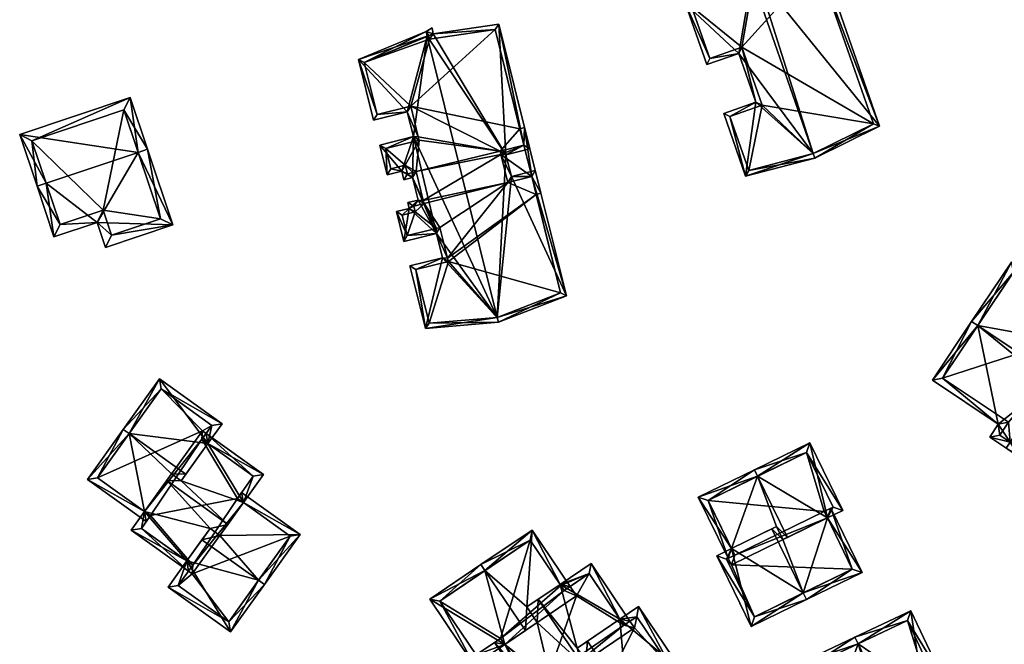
# Model space of a CAD drawing. Header units: inches. Extents: x 2685601 to 2690022, y 1235992 to 1239010.
# Tile 258 of 390: x 2688540 to 2688641, y 1238814 to 1238878. Entities that reach past the tile are written whole.
import ezdxf

# ---------------------------------------------------------------- set-up
doc = ezdxf.new("R2010")
doc.units = ezdxf.units.IN
doc.header["$MEASUREMENT"] = 0
doc.layers.add('Gebaeude Einzelhaus', color=10, linetype='Continuous')

msp = doc.modelspace()

# ---------------------------------------------------------------- meshes
at = {"layer": 'Gebaeude Einzelhaus'}
mesh = msp.add_polyface(dxfattribs=at)
corners = [(2688615.723, 1238882.654, 541.88), (2688628.393, 1238866.985, 537.933), (2688622.335, 1238884.371, 537.934), (2688621.572, 1238864.184, 542.2), (2688621.738, 1238863.708, 542.2), (2688615.242, 1238882.351, 542.2), (2688615.076, 1238882.828, 542.2), (2688608.406, 1238879.599, 537.934), (2688613.901, 1238874.501, 539.968), (2688610.584, 1238873.348, 537.933), (2688615.654, 1238869.463, 539.968), (2688614.598, 1238861.833, 537.933), (2688612.34, 1238868.308, 537.933), (2688615.62, 1238882.944, 541.88), (2688627.775, 1238867.239, 538.223), (2688622.015, 1238883.771, 538.223), (2688615.404, 1238882.055, 542.168), (2688615.3, 1238882.364, 542.166), (2688609.025, 1238879.343, 538.223), (2688610.891, 1238873.984, 538.222), (2688615.24, 1238882.351, 542.199), (2688614.209, 1238875.138, 540.258), (2688616.29, 1238869.155, 540.257), (2688612.976, 1238868, 538.222), (2688614.918, 1238862.434, 538.223), (2688621.561, 1238864.179, 542.193), (2688615.404, 1238882.055, 526.7), (2688622.015, 1238883.771, 526.7), (2688615.3, 1238882.364, 526.7), (2688615.24, 1238882.351, 526.7), (2688609.025, 1238879.343, 526.7), (2688610.891, 1238873.984, 526.7), (2688614.209, 1238875.138, 526.7), (2688616.29, 1238869.155, 526.7), (2688612.976, 1238868, 526.7), (2688614.918, 1238862.434, 526.7), (2688621.561, 1238864.179, 526.7), (2688627.775, 1238867.239, 526.7)]
mesh.append_faces([[corners[k] for k in face] for face in [(20, 6, 5), (4, 25, 3), (11, 24, 4), (4, 24, 25), (10, 23, 12), (12, 23, 11), (11, 23, 24), (10, 22, 23), (8, 21, 10), (10, 21, 22), (7, 19, 9), (9, 19, 8), (8, 19, 21), (20, 18, 6), (6, 18, 7), (7, 18, 19), (0, 6, 13), (0, 17, 6), (6, 17, 5), (0, 16, 17), (1, 15, 2), (2, 15, 0), (0, 15, 16), (1, 14, 15), (1, 4, 14), (14, 4, 3), (0, 13, 6), (3, 11, 4), (3, 10, 11), (11, 10, 12), (5, 8, 3), (3, 8, 10), (5, 7, 8), (8, 7, 9), (5, 6, 7), (3, 0, 5), (5, 0, 6), (4, 1, 3), (3, 1, 0), (0, 1, 2)]], dxfattribs={"color": 13})
mesh.append_faces([[corners[k] for k in face] for face in [(33, 37, 36), (33, 36, 35), (33, 35, 34), (32, 37, 33), (30, 32, 31), (26, 32, 30), (26, 30, 29), (26, 29, 28), (27, 37, 32), (27, 32, 26), (15, 37, 27), (14, 37, 15), (36, 37, 14), (3, 36, 14), (25, 36, 3), (35, 36, 24), (24, 36, 25), (34, 35, 23), (23, 35, 24), (33, 34, 23), (22, 33, 23), (32, 33, 22), (21, 32, 22), (31, 32, 19), (19, 32, 21), (30, 31, 19), (18, 30, 19), (29, 30, 18), (20, 29, 18), (5, 29, 20), (28, 29, 17), (17, 29, 5), (26, 28, 17), (16, 26, 17), (27, 26, 15), (15, 26, 16)]], dxfattribs={"color": 41})
mesh = msp.add_polyface(dxfattribs=at)
corners = [(2688588.993, 1238847.295, 537.095), (2688589.115, 1238846.805, 537.095), (2688596.121, 1238849.528, 533.303), (2688590.449, 1238861.809, 534.594), (2688592.914, 1238862.421, 533.303), (2688589.891, 1238864.05, 534.595), (2688589.159, 1238877.518, 533.303), (2688592.356, 1238864.663, 533.303), (2688582.408, 1238876.511, 536.759), (2688581.789, 1238876.254, 537.095), (2688581.669, 1238876.738, 537.095), (2688582.288, 1238877.123, 536.743), (2688579.715, 1238868.464, 535.115), (2688574.701, 1238873.861, 533.303), (2688576.258, 1238867.604, 533.303), (2688580.35, 1238865.915, 535.115), (2688579.155, 1238862.358, 534.089), (2688576.891, 1238865.054, 533.303), (2688580.269, 1238861.701, 534.558), (2688582.723, 1238855.948, 535.063), (2688577.655, 1238861.985, 533.303), (2688579.374, 1238861.479, 534.089), (2688580.846, 1238859.378, 534.558), (2688579.933, 1238858.528, 534.003), (2688579.788, 1238859.114, 534.003), (2688579.365, 1238855.113, 533.303), (2688578.599, 1238858.195, 533.303), (2688583.351, 1238853.423, 535.063), (2688581.596, 1238846.143, 533.303), (2688579.994, 1238852.588, 533.303), (2688592.549, 1238861.815, 533.557), (2688589.381, 1238864.08, 534.843), (2688590.084, 1238861.203, 534.849), (2688591.75, 1238865.028, 533.557), (2688589.285, 1238864.415, 534.849), (2688588.784, 1238876.956, 533.557), (2688581.933, 1238876.313, 537.017), (2688582.009, 1238875.946, 537.024), (2688575.29, 1238873.564, 533.557), (2688576.623, 1238868.21, 533.558), (2688580.86, 1238865.885, 535.363), (2688580.079, 1238869.07, 535.369), (2688577.498, 1238864.689, 533.558), (2688580.956, 1238865.551, 535.369), (2688578.02, 1238862.591, 533.558), (2688579.739, 1238862.085, 534.344), (2688579.52, 1238862.964, 534.343), (2688581.356, 1238859.348, 534.806), (2688580.299, 1238862.211, 534.635), (2688580.634, 1238862.308, 534.813), (2688580.393, 1238858.749, 534.257), (2688581.453, 1238859.013, 534.812), (2688579.205, 1238857.831, 533.558), (2688580.538, 1238858.163, 534.257), (2688579.73, 1238855.719, 533.558), (2688583.861, 1238853.393, 535.311), (2688582.753, 1238856.458, 535.14), (2688583.088, 1238856.554, 535.317), (2688580.6, 1238852.223, 533.557), (2688583.958, 1238853.058, 535.318), (2688581.979, 1238846.678, 533.558), (2688595.53, 1238849.834, 533.557), (2688589, 1238847.296, 537.091), (2688582.009, 1238875.946, 521.735), (2688588.784, 1238876.956, 521.735), (2688581.933, 1238876.313, 521.735), (2688575.29, 1238873.564, 521.735), (2688576.623, 1238868.21, 521.735), (2688580.079, 1238869.07, 521.735), (2688580.86, 1238865.885, 521.735), (2688580.956, 1238865.551, 521.735), (2688577.498, 1238864.689, 521.735), (2688578.02, 1238862.591, 521.735), (2688579.52, 1238862.964, 521.735), (2688579.739, 1238862.085, 521.735), (2688580.299, 1238862.211, 521.735), (2688580.634, 1238862.308, 521.735), (2688581.356, 1238859.348, 521.735), (2688581.453, 1238859.013, 521.735), (2688580.393, 1238858.749, 521.735), (2688580.538, 1238858.163, 521.735), (2688579.205, 1238857.831, 521.735), (2688579.73, 1238855.719, 521.735), (2688582.753, 1238856.458, 521.735), (2688583.088, 1238856.554, 521.735), (2688583.861, 1238853.393, 521.735), (2688583.958, 1238853.058, 521.735), (2688580.6, 1238852.223, 521.735), (2688581.979, 1238846.678, 521.735), (2688589, 1238847.296, 521.735), (2688595.53, 1238849.834, 521.735), (2688593.01, 1238859.962, 532.596), (2688593.01, 1238859.962, 521.735), (2688592.549, 1238861.815, 532.596), (2688590.084, 1238861.203, 532.596), (2688589.381, 1238864.08, 532.596), (2688589.285, 1238864.415, 532.596), (2688591.75, 1238865.028, 532.596), (2688591.325, 1238866.737, 532.596), (2688591.325, 1238866.737, 521.735), (2688590.084, 1238861.203, 521.735), (2688589.381, 1238864.08, 521.735), (2688589.285, 1238864.415, 521.735), (2688591.75, 1238865.028, 521.735), (2688592.549, 1238861.815, 521.735)]
mesh.append_faces([[corners[k] for k in face] for face in [(61, 30, 2), (62, 61, 1), (0, 62, 1), (60, 0, 1), (1, 61, 2), (58, 60, 28), (28, 60, 1), (29, 58, 28), (59, 58, 27), (55, 59, 27), (27, 58, 29), (57, 55, 19), (56, 57, 19), (54, 56, 19), (19, 55, 27), (25, 54, 19), (52, 54, 26), (26, 54, 25), (53, 52, 23), (50, 53, 23), (23, 52, 26), (24, 50, 23), (51, 50, 22), (47, 51, 22), (22, 50, 24), (49, 47, 18), (48, 49, 18), (45, 48, 18), (18, 47, 22), (21, 45, 18), (46, 45, 16), (44, 46, 16), (16, 45, 21), (42, 44, 20), (20, 44, 16), (17, 42, 20), (43, 42, 15), (40, 43, 15), (15, 42, 17), (41, 40, 12), (39, 41, 12), (12, 40, 15), (14, 39, 12), (38, 39, 13), (13, 39, 14), (9, 38, 10), (36, 9, 10), (10, 38, 13), (37, 36, 8), (35, 37, 8), (8, 36, 10), (8, 10, 11), (6, 33, 35), (6, 35, 8), (7, 33, 6), (34, 33, 5), (31, 34, 5), (5, 33, 7), (32, 31, 3), (30, 32, 3), (3, 31, 5), (2, 30, 4), (4, 30, 3), (0, 28, 1), (0, 27, 28), (28, 27, 29), (0, 19, 27), (19, 23, 25), (25, 23, 26), (19, 22, 23), (23, 22, 24), (19, 18, 22), (18, 16, 21), (16, 17, 20), (9, 15, 0), (0, 15, 19), (19, 15, 18), (18, 15, 16), (16, 15, 17), (9, 12, 15), (10, 13, 9), (9, 13, 12), (12, 13, 14), (9, 8, 10), (10, 8, 11), (0, 5, 9), (9, 5, 8), (8, 5, 6), (6, 5, 7), (0, 3, 5), (0, 2, 3), (3, 2, 4), (0, 1, 2)]], dxfattribs={"color": 13})
mesh.append_faces([[corners[k] for k in face] for face in [(86, 88, 87), (86, 89, 88), (86, 90, 89), (86, 92, 90), (92, 100, 104), (102, 99, 103), (63, 66, 65), (102, 68, 99), (99, 68, 64), (64, 68, 63), (63, 68, 66), (66, 68, 67), (102, 69, 68), (102, 70, 69), (70, 73, 71), (71, 73, 72), (73, 75, 74), (101, 76, 102), (102, 76, 70), (70, 76, 73), (73, 76, 75), (100, 77, 101), (101, 77, 76), (100, 78, 77), (78, 80, 79), (80, 82, 81), (78, 83, 80), (80, 83, 82), (100, 84, 78), (78, 84, 83), (86, 85, 92), (92, 85, 100), (100, 85, 84), (64, 98, 99), (98, 33, 97), (64, 35, 98), (98, 35, 33), (33, 96, 97), (33, 34, 96), (34, 31, 96), (96, 31, 95), (31, 94, 95), (31, 32, 94), (94, 30, 93), (94, 32, 30), (30, 91, 93), (91, 90, 92), (30, 61, 91), (91, 61, 90), (61, 89, 90), (61, 62, 89), (0, 60, 62), (62, 60, 89), (89, 60, 88), (60, 58, 88), (88, 58, 87), (58, 86, 87), (58, 59, 86), (59, 55, 86), (86, 55, 85), (55, 84, 85), (55, 57, 84), (57, 56, 84), (84, 56, 83), (56, 54, 83), (83, 54, 82), (54, 52, 82), (82, 52, 81), (52, 80, 81), (52, 53, 80), (53, 50, 80), (80, 50, 79), (50, 78, 79), (50, 51, 78), (51, 47, 78), (78, 47, 77), (47, 76, 77), (47, 49, 76), (49, 48, 76), (76, 48, 75), (48, 45, 75), (75, 45, 74), (45, 46, 74), (74, 46, 73), (46, 44, 73), (73, 44, 72), (44, 42, 72), (72, 42, 71), (42, 70, 71), (42, 43, 70), (43, 40, 70), (70, 40, 69), (40, 68, 69), (40, 41, 68), (41, 39, 68), (68, 39, 67), (39, 38, 67), (67, 38, 66), (38, 65, 66), (9, 36, 38), (38, 36, 65), (36, 63, 65), (36, 37, 63), (37, 35, 63), (63, 35, 64)]], dxfattribs={"color": 41})
mesh = msp.add_polyface(dxfattribs=at)
corners = [(2688551.988, 1238864.293, 529.388), (2688551.153, 1238869.935, 526.227), (2688539.78, 1238866.126, 526.227), (2688552.936, 1238864.61, 529.388), (2688542.512, 1238861.118, 529.388), (2688541.564, 1238860.8, 529.388), (2688543.313, 1238855.58, 526.32), (2688547.749, 1238857.066, 526.32), (2688555.548, 1238856.814, 524.806), (2688548.611, 1238854.49, 524.806), (2688541.046, 1238865.495, 526.79), (2688550.523, 1238868.669, 526.79), (2688543.943, 1238856.846, 526.878), (2688549.243, 1238855.756, 525.363), (2688548.38, 1238858.333, 526.878), (2688554.281, 1238857.444, 525.363), (2688550.523, 1238868.669, 517.413), (2688554.281, 1238857.444, 517.413), (2688541.046, 1238865.495, 517.413), (2688543.943, 1238856.846, 517.413), (2688548.38, 1238858.333, 517.413), (2688549.243, 1238855.756, 517.413)]
mesh.append_faces([[corners[k] for k in face] for face in [(3, 15, 0), (0, 11, 3), (13, 15, 8), (8, 15, 3), (9, 13, 8), (14, 13, 7), (12, 14, 7), (7, 13, 9), (6, 12, 7), (4, 12, 5), (10, 4, 5), (5, 12, 6), (2, 10, 5), (11, 10, 1), (3, 11, 1), (1, 10, 2), (0, 8, 3), (4, 7, 0), (0, 7, 8), (8, 7, 9), (4, 6, 7), (4, 5, 6), (0, 2, 4), (4, 2, 5), (3, 1, 0), (0, 1, 2)]], dxfattribs={"color": 13})
mesh.append_faces([[corners[k] for k in face] for face in [(16, 20, 18), (18, 20, 19), (16, 17, 20), (20, 17, 21), (15, 13, 17), (17, 13, 21), (13, 20, 21), (13, 14, 20), (14, 12, 20), (20, 12, 19), (4, 10, 12), (12, 10, 19), (19, 10, 18), (10, 11, 18), (18, 11, 16), (11, 15, 16), (16, 15, 17), (11, 0, 15)]], dxfattribs={"color": 41})
mesh = msp.add_polyface(dxfattribs=at)
corners = [(2688591.75, 1238865.028, 532.596), (2688591.81, 1238866.858, 532.596), (2688591.325, 1238866.737, 532.596), (2688592.549, 1238861.815, 532.596), (2688593.495, 1238860.083, 532.596), (2688589.381, 1238864.08, 532.596), (2688589.285, 1238864.415, 532.596), (2688590.084, 1238861.203, 532.596), (2688593.01, 1238859.962, 532.596), (2688591.81, 1238866.858, 521.735), (2688593.495, 1238860.083, 521.735), (2688591.325, 1238866.737, 521.735), (2688593.01, 1238859.962, 521.735), (2688592.549, 1238861.815, 521.735), (2688589.381, 1238864.08, 521.735), (2688590.084, 1238861.203, 521.735), (2688591.75, 1238865.028, 521.735), (2688589.285, 1238864.415, 521.735)]
mesh.append_faces([[corners[k] for k in face] for face in [(4, 3, 8), (3, 5, 7), (3, 0, 5), (5, 0, 6), (4, 1, 3), (3, 1, 0), (0, 1, 2)]], dxfattribs={"color": 13})
mesh.append_faces([[corners[k] for k in face] for face in [(9, 16, 11), (16, 14, 17), (9, 13, 16), (16, 13, 14), (14, 13, 15), (9, 10, 13), (13, 10, 12), (10, 4, 12), (12, 4, 8), (9, 11, 1), (1, 11, 2), (1, 4, 9), (9, 4, 10)]], dxfattribs={"color": 41})
mesh = msp.add_polyface(dxfattribs=at)
corners = [(2688654.681, 1238833.568, 542.632), (2688655.305, 1238833.151, 542.632), (2688659.301, 1238839.13, 538.365), (2688650.194, 1238844.314, 538.81), (2688649.988, 1238845.355, 538.365), (2688649.571, 1238844.731, 538.81), (2688647.084, 1238839.662, 542.131), (2688645.419, 1238839.759, 542.632), (2688645.888, 1238840.461, 542.131), (2688641.865, 1238834.44, 538.813), (2688641.448, 1238833.816, 538.365), (2688651.333, 1238827.209, 538.365), (2688651.126, 1238828.249, 538.813), (2688658.261, 1238838.924, 538.81), (2688638.512, 1238846.448, 542.632), (2688641.985, 1238852.994, 538.523), (2688637.888, 1238846.865, 542.632), (2688650.194, 1238844.314, 540.002), (2688651.669, 1238846.52, 538.523), (2688647.573, 1238840.393, 542.632), (2688640.635, 1238836.275, 538.483), (2688641.865, 1238834.44, 538.002), (2688633.844, 1238840.814, 538.483), (2688639.75, 1238834.951, 537.575), (2688642.644, 1238833.018, 537.575), (2688643.06, 1238833.641, 538.002), (2688650.629, 1238846.314, 538.941), (2688649.571, 1238844.731, 540.002), (2688642.191, 1238851.954, 538.941), (2688634.884, 1238841.02, 538.91), (2688641.675, 1238836.481, 538.91), (2688640.79, 1238835.158, 538.002), (2688641.865, 1238834.44, 530.044), (2688643.06, 1238833.641, 530.044), (2688651.126, 1238828.249, 530.044), (2688658.261, 1238838.924, 530.044), (2688649.571, 1238844.731, 530.044), (2688649.988, 1238845.355, 530.044), (2688649.415, 1238845.738, 530.044), (2688650.629, 1238846.314, 530.044), (2688642.191, 1238851.954, 530.044), (2688634.884, 1238841.02, 530.044), (2688641.675, 1238836.481, 530.044), (2688640.79, 1238835.158, 530.044)]
mesh.append_faces([[corners[k] for k in face] for face in [(23, 21, 24), (24, 21, 25), (20, 31, 23), (23, 31, 21), (20, 30, 31), (16, 29, 22), (22, 29, 20), (20, 29, 30), (16, 14, 29), (15, 28, 16), (16, 28, 14), (18, 26, 15), (15, 26, 28), (18, 17, 26), (26, 17, 27), (21, 24, 25), (21, 23, 24), (21, 20, 23), (20, 14, 22), (22, 14, 16), (21, 8, 20), (20, 8, 14), (14, 8, 19), (19, 8, 6), (17, 14, 19), (18, 15, 17), (17, 15, 14), (14, 15, 16), (4, 3, 5), (1, 13, 2), (2, 13, 4), (4, 13, 3), (1, 0, 13), (9, 12, 10), (10, 12, 11), (11, 12, 1), (1, 12, 0), (9, 0, 7), (9, 11, 0), (0, 11, 1), (9, 10, 11), (0, 6, 7), (7, 6, 8), (0, 3, 6), (3, 4, 5), (0, 2, 3), (3, 2, 4), (0, 1, 2)]], dxfattribs={"color": 13})
mesh.append_faces([[corners[k] for k in face] for face in [(42, 32, 43), (42, 38, 32), (38, 39, 37), (38, 40, 39), (42, 41, 38), (38, 41, 40), (17, 19, 3), (3, 19, 6), (31, 32, 21), (31, 43, 32), (31, 42, 43), (31, 30, 42), (30, 29, 42), (42, 29, 41), (29, 40, 41), (14, 28, 29), (29, 28, 40), (28, 26, 40), (40, 26, 39), (27, 4, 26), (26, 4, 39), (39, 4, 37), (27, 5, 4), (3, 5, 17), (17, 5, 27), (33, 35, 34), (33, 36, 35), (36, 38, 37), (33, 32, 36), (36, 32, 38), (5, 36, 4), (4, 36, 37), (3, 36, 5), (3, 35, 36), (3, 13, 35), (13, 34, 35), (0, 12, 13), (13, 12, 34), (21, 12, 9), (21, 33, 12), (12, 33, 34), (21, 32, 33), (9, 8, 21), (9, 7, 8)]], dxfattribs={"color": 41})
mesh = msp.add_polyface(dxfattribs=at)
corners = [(2688559.397, 1238825.533, 529.871), (2688561.22, 1238825.961, 530.699), (2688554.928, 1238830.473, 530.699), (2688560.398, 1238824.815, 529.871), (2688552.652, 1238827.298, 528.404), (2688557, 1238822.19, 527.455), (2688551.273, 1238825.374, 527.014), (2688557.173, 1238821.143, 527.014), (2688557.61, 1238821.753, 527.455), (2688556.412, 1238830.443, 530.209), (2688562.829, 1238828.206, 529.089), (2688559.169, 1238834.289, 527.451), (2688564.904, 1238831.1, 527.014), (2688558.997, 1238835.336, 527.014), (2688558.56, 1238834.726, 527.451), (2688555.418, 1238831.156, 530.209), (2688562.219, 1238828.643, 529.089), (2688563.858, 1238830.928, 527.451), (2688553.261, 1238826.861, 528.404), (2688552.319, 1238825.546, 527.454), (2688559.169, 1238834.289, 528.461), (2688560.636, 1238836.335, 527.014), (2688554.19, 1238840.958, 527.014), (2688551.066, 1238835.313, 530.699), (2688550.456, 1238835.75, 530.699), (2688556.903, 1238831.128, 530.699), (2688552.652, 1238827.298, 527.45), (2688546.763, 1238830.599, 527.014), (2688552.825, 1238826.252, 527.014), (2688553.261, 1238826.861, 527.45), (2688547.809, 1238830.771, 527.45), (2688558.56, 1238834.726, 528.461), (2688559.59, 1238836.163, 527.445), (2688554.363, 1238839.911, 527.445), (2688562.829, 1238828.206, 527.449), (2688568.701, 1238824.918, 527.014), (2688562.656, 1238829.252, 527.014), (2688564.394, 1238820.196, 530.699), (2688565.003, 1238819.759, 530.699), (2688562.219, 1238828.643, 527.449), (2688558.566, 1238824.374, 530.699), (2688557, 1238822.19, 529.051), (2688555.065, 1238819.49, 527.014), (2688561.501, 1238814.875, 527.014), (2688557.61, 1238821.753, 529.051), (2688556.111, 1238819.663, 527.474), (2688561.329, 1238815.921, 527.474), (2688567.655, 1238824.745, 527.45), (2688562.829, 1238828.206, 518.509), (2688562.219, 1238828.643, 518.509), (2688563.858, 1238830.928, 518.51), (2688558.56, 1238834.726, 518.51), (2688558.997, 1238835.336, 518.51), (2688552.652, 1238827.298, 518.51), (2688553.261, 1238826.861, 518.51), (2688552.319, 1238825.546, 518.509), (2688557.61, 1238821.753, 518.509), (2688557.173, 1238821.143, 518.509), (2688557.564, 1238820.863, 518.509), (2688558.613, 1238835.611, 518.51), (2688559.59, 1238836.163, 518.51), (2688554.363, 1238839.911, 518.51), (2688547.809, 1238830.771, 518.51), (2688556.111, 1238819.663, 518.509), (2688561.329, 1238815.921, 518.509), (2688567.655, 1238824.745, 518.509)]
mesh.append_faces([[corners[k] for k in face] for face in [(35, 34, 36), (36, 34, 39), (38, 47, 35), (35, 47, 34), (38, 37, 47), (42, 46, 43), (43, 46, 38), (38, 46, 37), (41, 45, 42), (42, 45, 46), (41, 44, 45), (41, 37, 40), (41, 43, 37), (37, 43, 38), (41, 42, 43), (37, 3, 40), (40, 3, 0), (34, 36, 39), (38, 35, 37), (37, 35, 3), (3, 35, 34), (34, 35, 36), (21, 33, 22), (22, 33, 24), (24, 33, 23), (20, 32, 21), (21, 32, 33), (20, 31, 32), (27, 26, 28), (28, 26, 29), (24, 30, 27), (27, 30, 26), (24, 23, 30), (23, 15, 25), (25, 15, 9), (23, 26, 15), (26, 28, 29), (24, 27, 23), (23, 27, 26), (26, 27, 28), (20, 23, 25), (20, 22, 23), (23, 22, 24), (20, 21, 22), (7, 5, 8), (4, 19, 6), (6, 19, 7), (7, 19, 5), (4, 18, 19), (13, 11, 14), (10, 17, 12), (12, 17, 13), (13, 17, 11), (10, 16, 17), (2, 9, 15), (11, 13, 14), (11, 12, 13), (9, 10, 11), (11, 10, 12), (2, 1, 9), (9, 1, 10), (5, 7, 8), (5, 6, 7), (0, 4, 5), (5, 4, 6), (0, 2, 4), (3, 1, 0), (0, 1, 2)]], dxfattribs={"color": 13})
mesh.append_faces([[corners[k] for k in face] for face in [(57, 58, 63), (63, 58, 64), (64, 58, 65), (65, 58, 48), (47, 65, 34), (34, 65, 48), (47, 64, 65), (37, 46, 47), (47, 46, 64), (46, 45, 64), (64, 45, 63), (44, 7, 45), (45, 7, 63), (63, 7, 57), (44, 8, 7), (41, 8, 44), (41, 5, 8), (40, 0, 41), (41, 0, 5), (52, 59, 60), (60, 59, 61), (61, 59, 62), (62, 59, 53), (20, 9, 11), (20, 25, 9), (30, 53, 26), (30, 62, 53), (23, 33, 30), (30, 33, 62), (62, 33, 61), (33, 32, 61), (61, 32, 60), (31, 13, 32), (32, 13, 60), (60, 13, 52), (31, 14, 13), (11, 14, 20), (20, 14, 31), (51, 59, 52), (51, 53, 59), (51, 54, 53), (54, 56, 55), (56, 58, 57), (56, 48, 58), (51, 49, 54), (54, 49, 56), (56, 49, 48), (51, 50, 49), (3, 10, 1), (3, 34, 10), (8, 56, 7), (7, 56, 57), (5, 56, 8), (5, 55, 56), (5, 19, 55), (29, 19, 18), (29, 55, 19), (29, 54, 55), (26, 29, 4), (4, 29, 18), (26, 54, 29), (26, 53, 54), (4, 15, 26), (4, 2, 15), (14, 51, 13), (13, 51, 52), (11, 51, 14), (11, 50, 51), (11, 17, 50), (39, 17, 16), (39, 50, 17), (39, 49, 50), (34, 16, 10), (34, 39, 16), (34, 48, 39), (39, 48, 49)]], dxfattribs={"color": 41})
mesh = msp.add_polyface(dxfattribs=at)
corners = [(2688613.139, 1238823.471, 535.364), (2688609.718, 1238828.773, 534.94), (2688612.794, 1238822.469, 534.94), (2688615.83, 1238830.92, 538.573), (2688615.501, 1238831.594, 538.573), (2688613.468, 1238822.798, 535.364), (2688617.777, 1238825.733, 538.277), (2688618.906, 1238824.615, 538.573), (2688618.435, 1238824.385, 538.277), (2688623.022, 1238826.623, 535.953), (2688624.614, 1238827.399, 534.94), (2688621.209, 1238834.379, 534.94), (2688622.694, 1238827.296, 535.953), (2688623.611, 1238827.744, 535.369), (2688620.864, 1238833.376, 535.369), (2688610.72, 1238828.428, 535.363), (2688623.022, 1238826.623, 535.368), (2688626.591, 1238821.016, 534.94), (2688623.368, 1238827.625, 534.94), (2688620.535, 1238818.896, 538.573), (2688620.863, 1238818.223, 538.573), (2688622.694, 1238827.296, 535.368), (2688617.31, 1238825.505, 538.573), (2688613.139, 1238823.471, 535.911), (2688611.619, 1238822.73, 534.94), (2688615.171, 1238815.446, 534.94), (2688625.589, 1238821.361, 535.367), (2688613.468, 1238822.798, 535.911), (2688612.621, 1238822.385, 535.37), (2688615.516, 1238816.449, 535.37), (2688623.022, 1238826.623, 526.277), (2688622.694, 1238827.296, 526.277), (2688623.611, 1238827.744, 526.277), (2688620.864, 1238833.376, 526.277), (2688610.72, 1238828.428, 526.277), (2688613.468, 1238822.798, 526.277), (2688612.794, 1238822.469, 526.277), (2688613.123, 1238821.794, 526.277), (2688612.621, 1238822.385, 526.277), (2688615.516, 1238816.449, 526.277), (2688625.589, 1238821.361, 526.277)]
mesh.append_faces([[corners[k] for k in face] for face in [(24, 29, 25), (25, 29, 20), (20, 29, 19), (23, 28, 24), (24, 28, 29), (23, 27, 28), (18, 16, 21), (20, 26, 17), (17, 26, 18), (18, 26, 16), (20, 19, 26), (23, 19, 22), (23, 25, 19), (19, 25, 20), (23, 24, 25), (19, 8, 22), (22, 8, 6), (19, 16, 8), (16, 18, 21), (20, 17, 19), (19, 17, 16), (16, 17, 18), (2, 0, 5), (4, 15, 1), (1, 15, 2), (2, 15, 0), (4, 3, 15), (10, 14, 11), (11, 14, 4), (4, 14, 3), (9, 13, 10), (10, 13, 14), (9, 12, 13), (9, 3, 7), (9, 11, 3), (3, 11, 4), (9, 10, 11), (3, 6, 7), (7, 6, 8), (3, 0, 6), (0, 2, 5), (4, 1, 3), (3, 1, 0), (0, 1, 2)]], dxfattribs={"color": 13})
mesh.append_faces([[corners[k] for k in face] for face in [(36, 37, 38), (38, 37, 39), (39, 37, 40), (40, 37, 30), (26, 30, 16), (26, 40, 30), (26, 39, 40), (19, 29, 26), (26, 29, 39), (29, 28, 39), (39, 28, 38), (28, 2, 38), (38, 2, 36), (27, 5, 28), (28, 5, 2), (23, 5, 27), (23, 0, 5), (22, 0, 23), (22, 6, 0), (35, 37, 36), (35, 30, 37), (35, 31, 30), (31, 33, 32), (35, 34, 31), (31, 34, 33), (9, 7, 16), (16, 7, 8), (5, 35, 2), (2, 35, 36), (0, 35, 5), (0, 34, 35), (0, 15, 34), (15, 33, 34), (3, 14, 15), (15, 14, 33), (14, 13, 33), (33, 13, 32), (21, 13, 12), (21, 32, 13), (21, 31, 32), (16, 12, 9), (16, 21, 12), (16, 30, 21), (21, 30, 31)]], dxfattribs={"color": 41})
mesh = msp.add_polyface(dxfattribs=at)
corners = [(2688596.51, 1238819.57, 531.206), (2688595.474, 1238819.776, 531.63), (2688595.554, 1238819.658, 531.63), (2688592.588, 1238825.379, 531.206), (2688592.032, 1238817.452, 534), (2688595.889, 1238819.151, 531.633), (2688587.728, 1238821.192, 534.841), (2688587.308, 1238821.814, 534.841), (2688591.895, 1238815.02, 534.841), (2688593.117, 1238815.845, 534), (2688589.766, 1238813.583, 533.371), (2688582.045, 1238818.26, 531.206), (2688586.631, 1238811.466, 531.206), (2688583.086, 1238818.058, 531.635), (2688586.834, 1238812.508, 531.636), (2688589.346, 1238814.205, 533.371), (2688592.386, 1238824.338, 531.634), (2688597.23, 1238813.206, 534.569), (2688593.228, 1238818.259, 534.841), (2688597.705, 1238811.626, 534.841), (2688595.474, 1238819.776, 533.338), (2688598.111, 1238811.9, 534.569), (2688601.638, 1238816.182, 531.621), (2688602.678, 1238815.979, 531.206), (2688602.058, 1238815.56, 531.621), (2688598.661, 1238821.928, 531.206), (2688594.61, 1238809.536, 532.663), (2688589.766, 1238813.583, 531.643), (2688588.725, 1238813.785, 531.206), (2688589.346, 1238814.205, 531.643), (2688592.539, 1238808.138, 531.206), (2688598.46, 1238820.886, 531.622), (2688595.554, 1238819.658, 533.338), (2688595.889, 1238819.151, 533.341), (2688592.74, 1238809.179, 531.643), (2688594.19, 1238810.158, 532.663), (2688597.596, 1238803.774, 531.68), (2688602.783, 1238807.275, 535.315), (2688602.363, 1238807.897, 535.315), (2688598.293, 1238813.924, 535.315), (2688594.61, 1238809.536, 532.115), (2688593.569, 1238809.739, 531.68), (2688594.19, 1238810.158, 532.115), (2688601.638, 1238816.182, 533.01), (2688608.058, 1238810.838, 531.68), (2688603.569, 1238817.485, 531.68), (2688597.799, 1238804.815, 532.116), (2688607.016, 1238811.039, 532.109), (2688603.366, 1238816.444, 532.109), (2688602.058, 1238815.56, 533.01), (2688596.51, 1238819.57, 522.724), (2688595.889, 1238819.151, 522.724), (2688595.554, 1238819.658, 522.724), (2688592.386, 1238824.338, 522.724), (2688583.086, 1238818.058, 522.724), (2688586.834, 1238812.508, 522.724), (2688589.346, 1238814.205, 522.724), (2688589.766, 1238813.583, 522.724), (2688597.175, 1238818.586, 522.724), (2688592.74, 1238809.179, 522.724), (2688594.19, 1238810.158, 522.724), (2688594.61, 1238809.536, 522.724), (2688602.678, 1238815.979, 522.724), (2688602.058, 1238815.56, 522.724), (2688598.46, 1238820.886, 522.724), (2688603.14, 1238815.296, 522.724), (2688597.799, 1238804.815, 522.724), (2688607.016, 1238811.039, 522.724), (2688603.366, 1238816.444, 522.724)]
mesh.append_faces([[corners[k] for k in face] for face in [(45, 48, 43), (43, 48, 49), (37, 47, 44), (44, 47, 45), (45, 47, 48), (37, 38, 47), (36, 46, 37), (37, 46, 38), (36, 40, 46), (36, 41, 40), (40, 41, 42), (38, 43, 39), (37, 44, 38), (38, 44, 43), (43, 44, 45), (36, 40, 41), (41, 40, 42), (36, 21, 40), (21, 39, 17), (36, 38, 21), (21, 38, 39), (36, 37, 38), (28, 34, 30), (30, 34, 26), (26, 34, 35), (28, 27, 34), (28, 29, 27), (25, 31, 20), (20, 31, 32), (32, 31, 33), (25, 22, 31), (25, 23, 22), (22, 23, 24), (26, 27, 30), (30, 27, 28), (28, 27, 29), (26, 9, 27), (9, 18, 4), (26, 19, 9), (9, 19, 18), (20, 22, 25), (25, 22, 23), (23, 22, 24), (20, 17, 22), (17, 19, 21), (20, 18, 17), (17, 18, 19), (1, 0, 2), (2, 0, 5), (1, 3, 0), (1, 16, 3), (3, 16, 7), (7, 16, 6), (12, 14, 10), (10, 14, 15), (7, 13, 11), (11, 13, 12), (12, 13, 14), (7, 6, 13), (6, 10, 8), (7, 11, 6), (6, 11, 10), (10, 11, 12), (4, 8, 9), (4, 6, 8), (4, 3, 6), (6, 3, 7), (0, 2, 5), (4, 1, 3), (3, 1, 0), (0, 1, 2)]], dxfattribs={"color": 13})
mesh.append_faces([[corners[k] for k in face] for face in [(67, 65, 68), (68, 65, 62), (67, 66, 65), (65, 66, 61), (39, 22, 17), (39, 43, 22), (49, 24, 43), (43, 24, 22), (48, 24, 49), (48, 23, 24), (48, 68, 23), (23, 68, 62), (48, 47, 68), (68, 47, 67), (47, 66, 67), (38, 46, 47), (47, 46, 66), (40, 66, 46), (40, 61, 66), (64, 58, 50), (58, 60, 57), (57, 60, 59), (64, 63, 58), (58, 63, 60), (60, 63, 61), (61, 63, 65), (65, 63, 62), (33, 5, 32), (32, 5, 2), (32, 2, 20), (20, 2, 1), (31, 0, 33), (33, 0, 5), (31, 64, 0), (0, 64, 50), (22, 64, 31), (22, 63, 64), (22, 24, 63), (23, 63, 24), (23, 62, 63), (19, 40, 21), (19, 26, 40), (42, 40, 35), (35, 40, 26), (42, 61, 40), (42, 60, 61), (34, 42, 35), (34, 60, 42), (34, 59, 60), (27, 59, 34), (27, 57, 59), (18, 1, 4), (18, 20, 1), (52, 56, 53), (53, 56, 54), (54, 56, 55), (52, 51, 56), (56, 51, 57), (57, 51, 58), (58, 51, 50), (27, 56, 57), (27, 29, 56), (27, 10, 29), (29, 10, 15), (14, 29, 15), (14, 56, 29), (14, 55, 56), (14, 13, 55), (55, 13, 54), (6, 16, 13), (13, 16, 54), (54, 16, 53), (1, 53, 16), (1, 52, 53), (1, 2, 52), (5, 51, 2), (2, 51, 52), (0, 51, 5), (0, 50, 51), (8, 27, 9), (8, 10, 27)]], dxfattribs={"color": 41})
mesh = msp.add_polyface(dxfattribs=at)
corners = [(2688628.455, 1238807.063, 538.011), (2688627.233, 1238807.931, 538.415), (2688630.291, 1238801.453, 538.415), (2688627.897, 1238808.245, 538.011), (2688636.326, 1238803.471, 534.94), (2688630.611, 1238800.774, 538.415), (2688632.829, 1238809.127, 535.352), (2688633.187, 1238810.125, 534.94), (2688632.509, 1238809.805, 535.352), (2688623.409, 1238806.126, 536.105), (2688621.48, 1238805.215, 534.94), (2688624.858, 1238798.059, 534.94), (2688635.328, 1238803.83, 535.352), (2688622.479, 1238804.858, 535.35), (2688625.216, 1238799.058, 535.35), (2688623.729, 1238805.448, 536.105), (2688632.829, 1238809.127, 536.189), (2688634.904, 1238810.106, 534.94), (2688631.625, 1238817.051, 534.94), (2688626.177, 1238813.65, 538.415), (2688625.856, 1238814.329, 538.415), (2688629.135, 1238807.384, 538.415), (2688623.409, 1238806.126, 535.344), (2688620.01, 1238811.569, 534.94), (2688623.05, 1238805.128, 534.94), (2688623.729, 1238805.448, 535.344), (2688632.509, 1238809.805, 536.189), (2688633.905, 1238810.464, 535.349), (2688631.268, 1238816.053, 535.348), (2688621.009, 1238811.211, 535.344), (2688623.409, 1238806.126, 526.526), (2688623.729, 1238805.448, 526.526), (2688622.479, 1238804.858, 526.526), (2688625.216, 1238799.058, 526.526), (2688635.328, 1238803.83, 526.526), (2688632.509, 1238809.805, 526.526), (2688633.187, 1238810.125, 526.526), (2688632.949, 1238810.629, 526.526), (2688633.905, 1238810.464, 526.526), (2688631.268, 1238816.053, 526.526), (2688621.009, 1238811.211, 526.526)]
mesh.append_faces([[corners[k] for k in face] for face in [(24, 22, 25), (20, 29, 23), (23, 29, 24), (24, 29, 22), (20, 19, 29), (17, 28, 18), (18, 28, 20), (20, 28, 19), (16, 27, 17), (17, 27, 28), (16, 26, 27), (19, 3, 21), (21, 3, 0), (19, 22, 3), (22, 24, 25), (20, 23, 19), (19, 23, 22), (22, 23, 24), (16, 19, 21), (16, 18, 19), (19, 18, 20), (16, 17, 18), (10, 14, 11), (11, 14, 5), (5, 14, 2), (15, 13, 9), (9, 13, 10), (10, 13, 14), (7, 6, 8), (5, 12, 4), (4, 12, 7), (7, 12, 6), (5, 2, 12), (9, 2, 1), (9, 11, 2), (2, 11, 5), (9, 10, 11), (6, 7, 8), (6, 4, 7), (0, 2, 6), (6, 2, 4), (4, 2, 5), (3, 1, 0), (0, 1, 2)]], dxfattribs={"color": 13})
mesh.append_faces([[corners[k] for k in face] for face in [(36, 37, 38), (38, 37, 39), (39, 37, 40), (40, 37, 30), (0, 6, 21), (21, 6, 16), (29, 30, 22), (29, 40, 30), (29, 39, 40), (19, 28, 29), (29, 28, 39), (28, 38, 39), (28, 27, 38), (26, 7, 27), (27, 7, 38), (38, 7, 36), (26, 8, 7), (16, 6, 26), (26, 6, 8), (35, 37, 36), (35, 30, 37), (32, 31, 33), (33, 31, 34), (34, 31, 35), (35, 31, 30), (8, 35, 7), (7, 35, 36), (6, 35, 8), (6, 34, 35), (6, 12, 34), (2, 14, 12), (12, 14, 34), (34, 14, 33), (14, 13, 33), (33, 13, 32), (25, 13, 15), (25, 32, 13), (25, 31, 32), (22, 25, 9), (9, 25, 15), (22, 31, 25), (22, 30, 31), (9, 1, 22), (22, 1, 3)]], dxfattribs={"color": 41})

doc.saveas('drawing.dxf')
